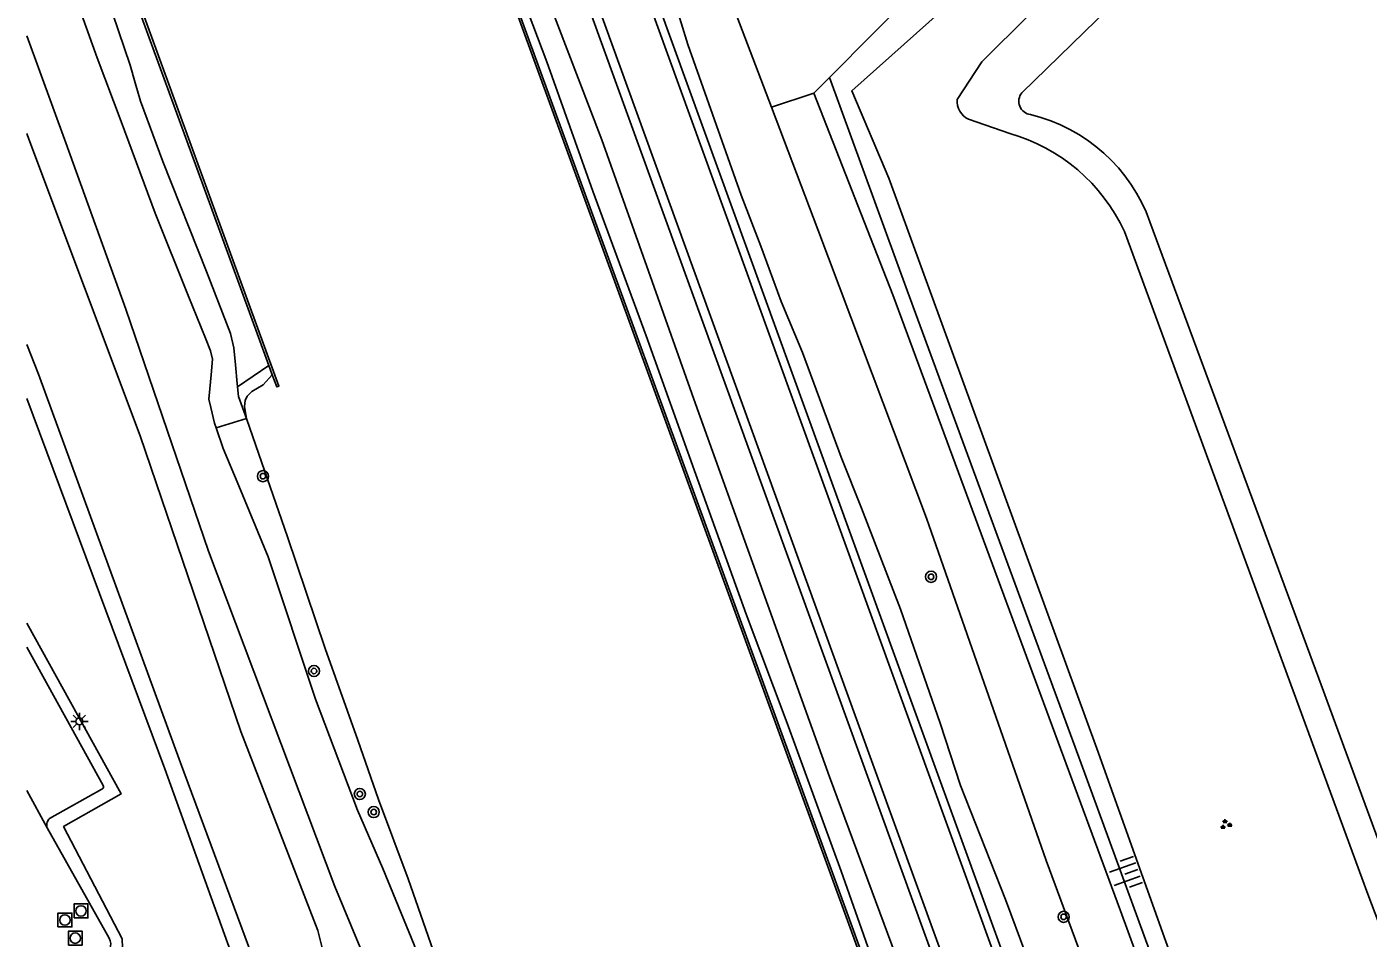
# Model space of a CAD drawing. Extents: x 135999 to 138000, y 396000 to 398501.
# Drawn here: x 136000 to 136096.5, y 396142.6 to 396208.2 of the extents above; entities that cross this region are included whole.
import ezdxf

# ---------------------------------------------------------------- set-up
doc = ezdxf.new("R2010")
doc.units = 0
for name, color, linetype in [('gg-knt-BGT kruinlijn', 7, 'Continuous'), ('gg-knt-bovenkant onderkant talud', 7, 'Continuous'), ('gg-knt-onverhard', 7, 'Continuous'), ('gg-knt-verharding', 7, 'Continuous'), ('gg-knt-verharding nz', 7, 'Continuous'), ('gg-kntw-bovenkant insteek waterloop', 7, 'Continuous'), ('gg-kntw-greppel-droge sloot', 7, 'Continuous'), ('gg-kntw-waterlijn', 7, 'Continuous'), ('gt-grn-groengrens', 7, 'Continuous'), ('gt-symb-boom', 7, 'Continuous'), ('gt-symb-groenvak', 7, 'Continuous'), ('gt-symb-lichtmast', 7, 'Continuous'), ('gt-symb-rioolschacht', 7, 'Continuous'), ('gt-symb-talud symbool', 7, 'Continuous'), ('gx-grn-maaiveld', 7, 'Continuous')]:
    doc.layers.add(name, color=color, linetype=linetype)

# ---------------------------------------------------------------- blocks, each defined once
blk = doc.blocks.new('gt0-RS')
at = {"layer": 'gt-symb-rioolschacht'}
blk.add_lwpolyline([(-0.5, -0.5), (0.5, -0.5), (0.5, 0.5), (-0.5, 0.5)], close=True, dxfattribs=at)
blk.add_circle((0, 0), 0.375, dxfattribs=at)
blk = doc.blocks.new('gt0-LMAST')
at = {"layer": 'gt-symb-lichtmast'}
for p, q in [((-0.182, 0.173), (-0.447, 0.438)), ((-0.005, 0.246), (-0.005, 0.621)), ((0.172, 0.173), (0.437, 0.438)), ((-0.255, -0.004), (-0.63, -0.004)), ((-0.182, -0.181), (-0.447, -0.446)), ((-0.005, -0.254), (-0.005, -0.629)), ((0.437, -0.446), (0.172, -0.181)), ((0.245, -0.004), (0.62, -0.004))]:
    blk.add_line(p, q, dxfattribs=at)
blk.add_circle((-0.005, -0.004), 0.25, dxfattribs=at)
blk = doc.blocks.new('gt0-BOOM')
at = {"layer": 'gt-symb-boom'}
for radius in [0.4, 0.2]:
    blk.add_circle((0, 0), radius, dxfattribs=at)
blk = doc.blocks.new('gt0-TALUD_1')
at = {"layer": 'gt-symb-talud symbool'}
for p, q in [((-1, -1), (-1, 0)), ((-0.5, -2), (-0.5, 0)), ((0, -1), (0, 0)), ((0.5, -2), (0.5, 0)), ((1, -1), (1, 0))]:
    blk.add_line(p, q, dxfattribs=at)
blk = doc.blocks.new('gt0-GRVAK')
at = {"layer": 'gt-symb-groenvak'}
for p, q in [((-0.11, 0.189), (-0.228, 0.24)), ((-0.182, 0.153), (0.088, 0.153)), ((-0.091, 0.211), (-0.156, 0.322)), ((-0.047, 0.214), (-0.047, 0.393)), ((-0.004, 0.211), (0.061, 0.322)), ((0.015, 0.189), (0.133, 0.24)), ((0.262, -0.052), (0.197, 0.059)), ((0.305, -0.049), (0.305, 0.13)), ((0.349, -0.052), (0.414, 0.059)), ((-0.245, -0.228), (-0.363, -0.177)), ((-0.318, -0.264), (-0.047, -0.264)), ((-0.226, -0.206), (-0.291, -0.095)), ((-0.183, -0.203), (-0.183, -0.024)), ((-0.139, -0.206), (-0.074, -0.095)), ((-0.12, -0.228), (-0.002, -0.177)), ((0.243, -0.074), (0.125, -0.023)), ((0.17, -0.11), (0.441, -0.11)), ((0.368, -0.074), (0.486, -0.023))]:
    blk.add_line(p, q, dxfattribs=at)

msp = doc.modelspace()

# ---------------------------------------------------------------- linework, layer by layer
at = {"layer": 'gg-knt-BGT kruinlijn'}
for p, q in [((136013.235, 396180.781), (136013.509, 396179.663)), ((136014.134, 396177.847), (136015.257, 396175.167)), ((136015.257, 396175.167), (136017.359, 396170.059)), ((136017.359, 396170.059), (136020.758, 396159.823)), ((136020.758, 396159.823), (136023.79, 396151.839))]:
    msp.add_line(p, q, dxfattribs=at)
for points in [[(136016.627, 396292.217), (136022.7, 396275.436), (136028.865, 396257.96), (136039.648, 396228.597), (136044.276, 396216.185), (136046.32, 396210.906), (136047.561, 396206.896), (136051.383, 396196.056), (136052.81, 396192.395), (136054.263, 396188.42), (136055.792, 396184.752), (136058.577, 396177.228), (136060.055, 396173.563), (136062.86, 396166.299), (136065.694, 396158.093), (136067.157, 396153.596), (136070.409, 396145.41), (136071.866, 396141.487), (136073.342, 396137.144), (136076.441, 396128.344), (136078.068, 396123.938), (136079.508, 396119.808), (136081.077, 396115.98)], [(136099.463, 396076.07), (136105.001, 396078.091), (136102.589, 396085.997), (136099.227, 396095.194), (136095.439, 396104.866), (136091.865, 396114.622), (136076.977, 396156.276), (136065.071, 396188.862), (136062.016, 396197.287), (136059.347, 396203.567), (136067.769, 396211.086), (136097.963, 396241.738)]]:
    msp.add_lwpolyline(points, dxfattribs=at)
at = {"layer": 'gg-knt-bovenkant onderkant talud'}
msp.add_lwpolyline([(136102.57, 396078.975), (136103.407, 396079.152), (136099.429, 396090.438), (136093.921, 396105.419), (136089.796, 396117.02), (136075.842, 396155.186), (136063.321, 396189.201), (136057.738, 396204.536)], dxfattribs=at)
at = {"layer": 'gg-knt-onverhard'}
for points in [[(136000, 396207.525), (136002.815, 396199.835), (136007.119, 396187.855), (136013.065, 396170.465), (136022.147, 396146.338), (136023.98, 396141.967), (136027.249, 396133.478), (136031.152, 396121.382), (136037.267, 396105.697), (136040.515, 396096.37), (136044.138, 396086.316), (136047.164, 396079.062), (136049.683, 396073.107), (136050.398, 396071.576), (136051.004, 396070.408), (136052.01, 396068.615), (136054.724, 396063.561), (136061.018, 396048.244), (136064.578, 396038.151)], [(136000, 396200.49), (136000.151, 396200.093), (136008.155, 396178.747), (136015.396, 396157.493), (136020.942, 396143.168), (136021.293, 396141.741), (136019.208, 396141.437)]]:
    msp.add_lwpolyline(points, dxfattribs=at)
at = {"layer": 'gg-knt-verharding'}
msp.add_line((136005.917, 396142.628), (136001.473, 396150.566), dxfattribs=at)
for points in [[(136015.122, 396293.597), (136028.613, 396256.227), (136044.37, 396212.744), (136063.596, 396159.741), (136083.901, 396103.874), (136103.098, 396050.639)], [(136105.828, 396025.3), (136105.27, 396030.319), (136079.381, 396102.176), (136059.08, 396158.12), (136039.754, 396211.415)], [(136005.516, 396153.46), (136005.52, 396153.529), (136005.491, 396153.596), (136000, 396163.561)], [(136001.638, 396151.243), (136005.404, 396153.35), (136005.479, 396153.392), (136005.516, 396153.46)]]:
    msp.add_lwpolyline(points, dxfattribs=at)
for centre, radius, start, end in [((136002.104, 396150.773), 0.664, 162.70319, 198.14772), ((136002.102, 396150.769), 0.663, 134.40955, 162.37544), ((136005.104, 396142.171), 0.932, 340.64195, 29.35563)]:
    msp.add_arc(centre, radius, start, end, dxfattribs=at)
at = {"layer": 'gg-knt-verharding nz'}
msp.add_line((136000, 396153.249), (136001.473, 396150.566), dxfattribs=at)
for points in [[(136000, 396333.523), (136014.428, 396293.612), (136028.028, 396256.03), (136043.809, 396212.532), (136062.985, 396159.619), (136083.31, 396103.68), (136102.819, 396049.91), (136105.566, 396041.82), (136108.64, 396032.547), (136110.531, 396027.02)], [(136000, 396323.152), (136011.098, 396292.408), (136024.649, 396254.993), (136040.378, 396211.668), (136059.698, 396158.366), (136079.982, 396102.514), (136107.331, 396025.85)]]:
    msp.add_lwpolyline(points, dxfattribs=at)
at = {"layer": 'gg-kntw-bovenkant insteek waterloop'}
for p, q in [((136056.607, 396203.397), (136057.738, 396204.536)), ((136067.734, 396201.517), (136070.708, 396200.488))]:
    msp.add_line(p, q, dxfattribs=at)
for points in [[(136057.738, 396204.536), (136095.667, 396242.737), (136096.321, 396243.388)], [(136066.936, 396202.944), (136068.693, 396205.648), (136092.443, 396229.248), (136094.459, 396230.506), (136096.162, 396229.217), (136097.654, 396227.196), (136110.937, 396187.005), (136110.247, 396184.131), (136111.209, 396181.024), (136113.384, 396179.026), (136114.564, 396176.485), (136127.065, 396137.567), (136128.083, 396134.082)], [(136056.607, 396203.397), (136062.31, 396188.885), (136078.667, 396144.597), (136088.52, 396117.666), (136093.375, 396104.354), (136098.863, 396089.093), (136102.57, 396078.975)], [(136078.959, 396193.446), (136096.465, 396145.797), (136114.593, 396097.98)]]:
    msp.add_lwpolyline(points, dxfattribs=at)
for centre, radius, start, end in [((136068.359, 396202.803), 1.43, 174.34102, 244.08814), ((136067.214, 396188.039), 12.93, 24.71849, 74.32183)]:
    msp.add_arc(centre, radius, start, end, dxfattribs=at)
at = {"layer": 'gg-kntw-greppel-droge sloot'}
for points in [[(136000, 396185.325), (136000.828, 396183.18), (136011.06, 396155.236), (136016.255, 396141.206)], [(136000, 396181.444), (136009.92, 396154.804), (136014.86, 396141.097)]]:
    msp.add_lwpolyline(points, dxfattribs=at)
at = {"layer": 'gg-kntw-waterlijn'}
for points in [[(136071.57, 396203.422), (136082.314, 396213.894), (136092.974, 396225.002)], [(136114.898, 396101.658), (136092.941, 396161.305), (136080.793, 396194.153)]]:
    msp.add_lwpolyline(points, dxfattribs=at)
for centre, radius, start, end in [((136072.349, 396202.825), 0.982, 142.53891, 261.61724), ((136069.419, 396190.108), 12.072, 19.57566, 76.65151)]:
    msp.add_arc(centre, radius, start, end, dxfattribs=at)
at = {"layer": 'gt-grn-groengrens'}
msp.add_lwpolyline([(136000, 396165.272), (136006.785, 396152.999), (136002.647, 396150.652), (136006.87, 396142.576), (136006.882, 396141.937), (136006.772, 396141.262), (136005.993, 396140.78)], dxfattribs=at)
at = {"layer": 'gx-grn-maaiveld'}
for p, q in [((136053.569, 396202.386), (136056.607, 396203.397)), ((136017.409, 396183.823), (136015.147, 396182.282)), ((136017.409, 396183.823), (136017.507, 396183.555)), ((136017.655, 396183.148), (136017.507, 396183.555)), ((136013.235, 396180.781), (136013.096, 396181.385)), ((136013.623, 396179.332), (136013.509, 396179.663)), ((136013.623, 396179.332), (136015.802, 396179.995)), ((136014.134, 396177.847), (136013.623, 396179.332)), ((136025.622, 396147.644), (136023.79, 396151.839))]:
    msp.add_line(p, q, dxfattribs=at)
for points in [[(136053.569, 396202.386), (136048.971, 396214.504), (136041.818, 396234.743), (136034.688, 396254.61), (136027.745, 396272.886), (136020.349, 396293.092)], [(136094.985, 396044.94), (136082.588, 396079.004), (136059.031, 396143.908), (136029.525, 396224.927), (136006.908, 396287.498)], [(136007.049, 396287.549), (136029.666, 396224.978), (136059.172, 396143.959), (136082.729, 396079.055), (136095.147, 396044.984)], [(136031.014, 396227.872), (136031.709, 396225.705), (136033.137, 396221.533), (136036.123, 396213.802), (136038.092, 396208.61), (136041.36, 396200.031), (136044.719, 396190.606), (136048.101, 396181.062), (136057.738, 396154.221), (136064.997, 396134.72), (136076.305, 396103.81), (136087.042, 396074.617)], [(136004.443, 396219.389), (136004.223, 396219.993), (136004.387, 396220.053), (136018.138, 396182.333), (136017.974, 396182.273), (136017.655, 396183.148)], [(136000, 396218.927), (136000.482, 396218.345), (136001.125, 396217.257), (136001.812, 396215.809), (136002.517, 396213.954), (136003.929, 396209.086), (136005.072, 396205.945), (136006.787, 396201.363), (136009.221, 396194.779), (136011.61, 396188.858)], [(136017.409, 396183.823), (136012.689, 396196.756), (136007.076, 396212.134), (136004.756, 396218.53)], [(136015.147, 396182.282), (136015.12, 396182.511), (136015.017, 396183.851), (136014.885, 396185.075), (136014.644, 396186.111), (136012.915, 396190.573), (136009.794, 396198.473), (136008.168, 396202.826), (136007.798, 396204.14), (136007.438, 396205.41), (136004.924, 396212.839), (136003.447, 396215.971), (136002.429, 396217.979)], [(136034.317, 396213.851), (136037.412, 396205.66), (136040.711, 396196.354), (136044.546, 396185.941), (136048.136, 396175.966), (136051.742, 396165.922), (136054.709, 396158.096), (136058.58, 396147.448), (136061.969, 396137.861), (136065.566, 396127.97), (136069.005, 396119.08), (136072.786, 396108.381), (136076.815, 396097.389), (136080.308, 396087.756), (136083.681, 396078.632), (136087.816, 396067.05), (136091.947, 396055.722), (136095.143, 396046.711), (136095.887, 396044.237), (136096.386, 396041.826), (136096.34, 396039.709)], [(136053.569, 396202.386), (136056.907, 396193.59), (136064.728, 396172.835), (136073.333, 396148.21), (136085.365, 396115.647)], [(136011.61, 396188.858), (136012.862, 396185.771), (136013.221, 396184.858)], [(136013.096, 396181.385), (136013.16, 396182.132), (136013.263, 396183.135), (136013.355, 396184.26), (136013.221, 396184.858)], [(136015.802, 396179.995), (136015.651, 396180.858), (136015.715, 396181.291), (136015.845, 396181.596), (136016.195, 396181.945), (136016.991, 396182.431), (136017.655, 396183.148)], [(136015.147, 396182.282), (136015.23, 396181.573), (136015.802, 396179.995)], [(136015.802, 396179.995), (136016.467, 396178.067), (136018.746, 396171.485), (136021.454, 396163.467), (136023.804, 396156.862), (136025.304, 396152.596), (136027.444, 396146.9), (136029.231, 396141.752)], [(136029.517, 396136.609), (136028.686, 396139.593), (136027.87, 396142.154), (136025.622, 396147.644)]]:
    msp.add_lwpolyline(points, dxfattribs=at)

# ---------------------------------------------------------------- block references
at = {"layer": 'gt-symb-boom'}
for p in [(136016.984, 396175.852), (136065.052, 396168.618), (136020.659, 396161.84), (136023.954, 396152.994), (136024.958, 396151.695), (136074.587, 396144.16)]:
    msp.add_blockref('gt0-BOOM', p, dxfattribs=at)
at = {"layer": 'gt-symb-groenvak'}
msp.add_blockref('gt0-GRVAK', (136086.237, 396150.804), dxfattribs=at)
at = {"layer": 'gt-symb-lichtmast'}
msp.add_blockref('gt0-LMAST', (136003.787, 396158.223), dxfattribs=at)
at = {"layer": 'gt-symb-rioolschacht'}
for p in [(136003.897, 396144.587), (136002.738, 396143.934), (136003.487, 396142.631)]:
    msp.add_blockref('gt0-RS', p, dxfattribs=at)
at = {"layer": 'gt-symb-talud symbool', "xscale": 0.9994598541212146, "yscale": 0.9994598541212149, "rotation": -70.47728733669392}
msp.add_blockref('gt0-TALUD_1', (136079.937, 396147.565), dxfattribs=at)

doc.saveas('drawing.dxf')
